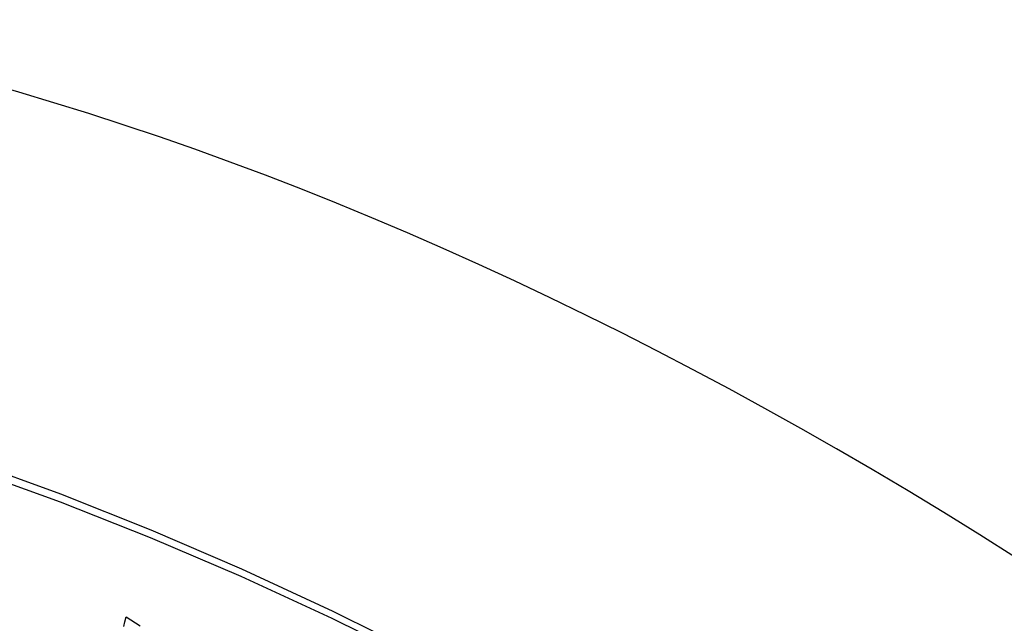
# Model space of a CAD drawing. Header units: inches. Extents: x 15 to 513, y 46 to 241.
# Tile 351 of 397: x 510.536 to 510.8, y 181.342 to 181.504. Entities that reach past the tile are written whole.
import ezdxf

# ---------------------------------------------------------------- set-up
doc = ezdxf.new("R2010")
doc.units = ezdxf.units.IN
doc.header["$MEASUREMENT"] = 0
doc.layers.add('Visible Edges(ANSI)', color=7, linetype='Continuous', lineweight=25)
doc.layers.add('Visible Tangent Edges(ANSI)', color=7, linetype='Continuous', lineweight=25)

msp = doc.modelspace()

# ---------------------------------------------------------------- linework, layer by layer
at = {"layer": 'Visible Edges(ANSI)', "flags": 128}
for points in [[(510.56398, 181.34084), (510.56429, 181.34213), (510.5646, 181.34342)], [(510.5646, 181.34342), (510.56842, 181.34098)]]:
    msp.add_lwpolyline(points, dxfattribs=at)
at = {"layer": 'Visible Edges(ANSI)'}
msp.add_ellipse((510.75521, 180.32632), major_axis=(-0.64835, 1.12588), ratio=0.578093, start_param=5.16346, end_param=5.835982, dxfattribs=at)
at = {"layer": 'Visible Tangent Edges(ANSI)', "flags": 128}
for points in [[(510.81649, 181.22562), (510.79199, 181.24328), (510.76743, 181.26017), (510.74286, 181.27627), (510.71829, 181.29158), (510.69374, 181.3061), (510.66919, 181.31982), (510.64465, 181.33275), (510.62015, 181.34488), (510.59571, 181.35618), (510.57136, 181.36666), (510.54712, 181.37629), (510.523, 181.38507), (510.49902, 181.393), (510.47519, 181.40008), (510.45153, 181.40629), (510.42807, 181.41163), (510.40481, 181.4161)], [(510.405, 181.41347), (510.42818, 181.40911), (510.45158, 181.40387), (510.47517, 181.39776), (510.49894, 181.39078), (510.52287, 181.38295), (510.54693, 181.37425), (510.57111, 181.36471), (510.59541, 181.35431), (510.61979, 181.34308), (510.64424, 181.33101), (510.66872, 181.31813), (510.69321, 181.30445), (510.7177, 181.28996), (510.7422, 181.27468), (510.7667, 181.25858), (510.79118, 181.2417), (510.8156, 181.22405)]]:
    msp.add_lwpolyline(points, dxfattribs=at)

doc.saveas('drawing.dxf')
